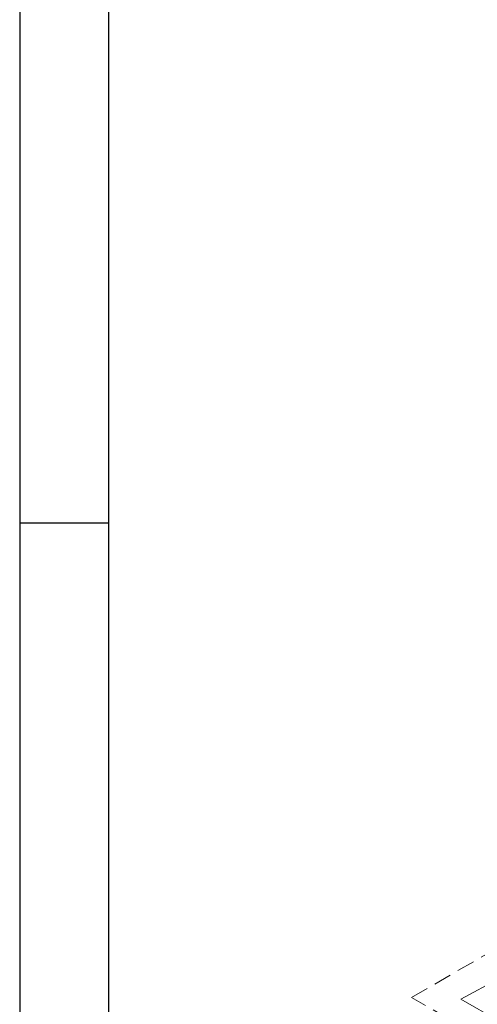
# Model space of a CAD drawing. Header units: millimetres. Extents: x 567 to 934, y -1 to 364.
# Tile 954 of 1056: x 722.27 to 727.39, y 191.72 to 202.76. Entities that reach past the tile are written whole.
import ezdxf

# ---------------------------------------------------------------- set-up
doc = ezdxf.new("R2010")
doc.units = ezdxf.units.MM
doc.header["$MEASUREMENT"] = 0
doc.linetypes.add('JIS_02_2.0', pattern=[0.3, 0.2, -0.1])
doc.layers.get('0').update_dxf_attribs({"lineweight": 18})
doc.layers.add('ARQ FINA', color=8, linetype='Continuous')
doc.layers.add('FOLHA_PADRÃO', color=7, linetype='Continuous')
doc.layers.add('DI-Área do detalhe', color=10, linetype='JIS_02_2.0', lineweight=0)

# ---------------------------------------------------------------- blocks, each defined once
blk = doc.blocks.new('A1EST. 1500')
at = {"layer": 'FOLHA_PADRÃO', "color": 1, "linetype": 'Continuous'}
blk.add_line((0, 59.4), (0, 0), dxfattribs=at)
at = {"layer": 'FOLHA_PADRÃO', "color": 1}
blk.add_line((1, 14.85), (0, 14.85), dxfattribs=at)
at = {"layer": 'FOLHA_PADRÃO', "color": 6, "linetype": 'Continuous'}
blk.add_lwpolyline([(149, 58.4), (149, 1), (1, 1), (1, 58.4), (149, 58.4)], dxfattribs=at)

msp = doc.modelspace()

# ---------------------------------------------------------------- linework, layer by layer
at = {"layer": 'ARQ FINA', "lineweight": 5}
for p, q in [((733.96, 195.41), (727.208, 191.782)), ((733.96, 195.41), (727.208, 191.783)), ((727.208, 191.783), (736.497, 186.371)), ((736.781, 186.255), (727.208, 191.782))]:
    msp.add_line(p, q, dxfattribs=at)
at = {"layer": 'DI-Área do detalhe'}
msp.add_lwpolyline([(726.655, 191.801), (734.42, 196.284), (744.448, 190.494), (736.683, 186.011), (726.655, 191.801)], dxfattribs=at)

# ---------------------------------------------------------------- block references
msp.add_blockref('A1EST. 1500', (722.265, 182.266))

doc.saveas('drawing.dxf')
